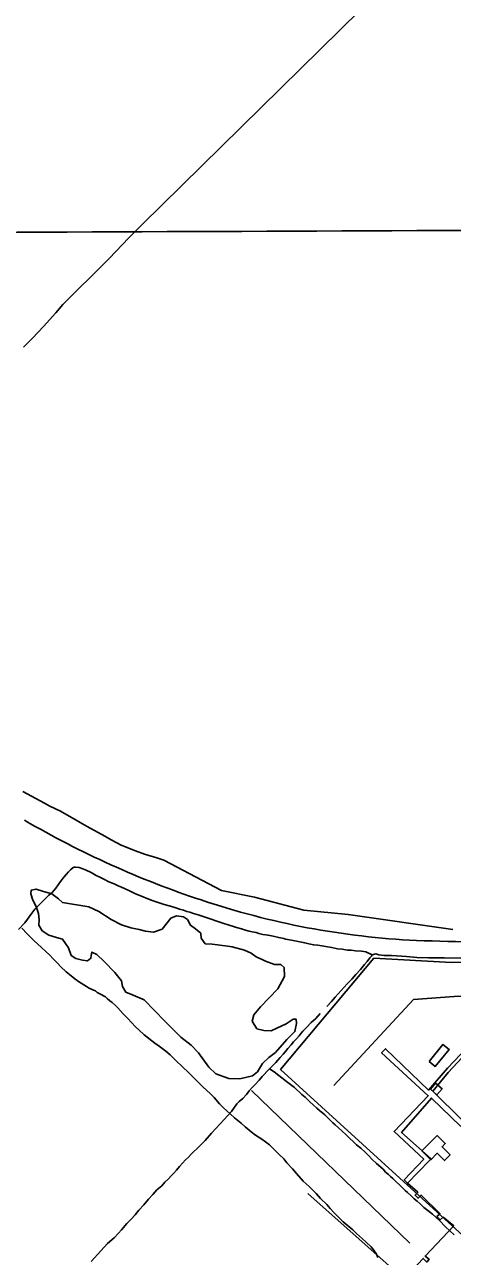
# Model space of a CAD drawing. Extents: x 3355677 to 3393573, y 612928 to 638357.
# Drawn here: x 3387126 to 3388535, y 621070 to 625128 of the extents above; entities that cross this region are included whole.
import ezdxf

# ---------------------------------------------------------------- set-up
doc = ezdxf.new("R2010")
doc.units = 0
for name, color, linetype in [('V-BLDG-OTLN', 7, 'Continuous'), ('V-GRID-MAJR', 7, 'Continuous'), ('V-ROAD-CNTR', 7, 'Continuous'), ('V-SITE-OTLN', 7, 'Continuous'), ('V-SITE-VEGE', 7, 'Continuous'), ('V-TOPO-SHOR', 7, 'Continuous'), ('V-UTIL-LINE', 7, 'Continuous')]:
    doc.layers.add(name, color=color, linetype=linetype)

msp = doc.modelspace()

# ---------------------------------------------------------------- linework, layer by layer
at = {"layer": 'V-BLDG-OTLN'}
for points in [[(3388458.5351915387, 621712.9347673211), (3388503.694009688, 621768.7191897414), (3388524.0209362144, 621752.2640587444), (3388478.862118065, 621696.479636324)], [(3388479.7864000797, 621641.2119384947), (3388501.0376086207, 621622.6171310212), (3388483.759247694, 621602.8704328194), (3388462.508039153, 621621.4652402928)], [(3388445.2531862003, 621428.6998530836), (3388485.099202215, 621468.5458690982), (3388511.663212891, 621441.9818584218), (3388501.0376086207, 621431.3562541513), (3388527.601619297, 621404.792243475), (3388509.0068118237, 621386.1974360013), (3388485.0992022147, 621410.10504561), (3388463.8479936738, 621388.853837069), (3388434.6275819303, 621418.074248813)]]:
    msp.add_lwpolyline(points, close=True, dxfattribs=at)
at = {"layer": 'V-GRID-MAJR'}
msp.add_spline([(3359794.3370000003, 624373.309), (3365058.395, 624385.176), (3370322.451, 624397.809), (3375586.505, 624411.208), (3380850.557, 624425.373), (3386114.607, 624440.303), (3391378.654, 624455.998), (3391378.6550000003, 624455.998)], degree=3, dxfattribs=at)
at = {"layer": 'V-ROAD-CNTR'}
for centre, radius, start, end in [((3388678.1937888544, 625171.3182954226), 3083.542008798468, 239.77764885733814, 251.64846830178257), ((3388542.9080338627, 624729.7350900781), 2621.8438573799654, 251.4162611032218, 267.233458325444), ((3388872.0271624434, 637118.7109685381), 15014.679849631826, 268.2609225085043, 269.8422919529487)]:
    msp.add_arc(centre, radius, start, end, dxfattribs=at)
at = {"layer": 'V-SITE-OTLN'}
msp.add_lwpolyline([(3388570.136, 621137.681), (3387969.1010000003, 621686.339), (3388276.68, 622052.97), (3388531.6520000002, 622038.046), (3388820.549, 622039.3420000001), (3388946.56, 622043.678), (3389340.38, 621668.181), (3389142.656, 621528.9230000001), (3388585.68, 621153.65)], close=True, dxfattribs=at)
at = {"layer": 'V-SITE-VEGE'}
for p, q in [((3387191.451, 622563.649), (3387119.631, 622601.9400000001)), ((3387208.8510000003, 622553.534), (3387191.451, 622563.649)), ((3387243.6950000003, 622536.594), (3387208.8510000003, 622553.534)), ((3387295.907, 622507.349), (3387243.6950000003, 622536.594)), ((3387329.609, 622487.137), (3387295.907, 622507.349)), ((3387380.758, 622460.102), (3387329.609, 622487.137)), ((3387413.378, 622441), (3387380.758, 622460.102)), ((3387443.8540000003, 622425.2199999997), (3387413.378, 622440.9999999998)), ((3387490.725, 622405.9180000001), (3387443.8540000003, 622425.2199999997)), ((3387521.279, 622395.6179999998), (3387490.725, 622405.9180000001)), ((3387561.668, 622382.9859999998), (3387521.279, 622395.6179999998)), ((3387584.593, 622376.082), (3387561.668, 622382.986)), ((3387774.183, 622276.0579999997), (3387584.593, 622376.082)), ((3387882.96, 622253.796), (3387774.183, 622276.0579999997)), ((3388045.79, 622211.2919999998), (3387882.96, 622253.7959999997)), ((3388191.3850000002, 622196.796), (3388045.79, 622211.292)), ((3388536.6350000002, 622147.5650000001), (3388191.3850000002, 622196.796))]:
    msp.add_line(p, q, dxfattribs=at)
msp.add_lwpolyline([(3387949, 622032.354), (3387969.523, 622031.5970000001), (3387980.586, 622022.063), (3387981.776, 621992.361), (3387959.742, 621952.112), (3387902.748, 621892.615), (3387881.217, 621866.034), (3387875.903, 621845.698), (3387890.9390000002, 621820.0480000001), (3387913.574, 621814.652), (3387938.6550000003, 621813.726), (3387957.233, 621822.166), (3387987.463, 621837.022), (3388010.8510000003, 621852.128), (3388019.975, 621851.792), (3388021.751, 621838.0380000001), (3388016.182, 621810.867), (3387990.093, 621784.456), (3387952.012, 621742.511), (3387930.8200000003, 621725.044), (3387909.541, 621705.297), (3387892.571, 621678.546), (3387876.105, 621665.465), (3387834.642, 621655.588), (3387798.1580000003, 621656.931), (3387755.339, 621672.199), (3387733.292, 621693.5430000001), (3387698.491, 621740.455), (3387674.332, 621766.4400000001), (3387641.052, 621792.763), (3387608.026, 621825.9180000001), (3387588.1750000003, 621844.899), (3387520.011, 621915.854), (3387484.032, 621930.87), (3387459.284, 621940.907), (3387448.555, 621959.552), (3387444.668, 621977.947), (3387422.875, 622006.128), (3387387.651, 622041.6460000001), (3387363.409, 622065.354), (3387347.701, 622072.7760000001), (3387345, 622061.469), (3387344.664, 622052.355), (3387332.927, 622043.6630000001), (3387317.046, 622046.531), (3387294.416, 622051.927), (3387278.79, 622061.628), (3387270.594, 622087.0260000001), (3387251.078, 622115.122), (3387230.725, 622120.435), (3387205.895, 622128.1950000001), (3387183.597, 622142.705), (3387172.867, 622161.352), (3387173.541, 622179.5750000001), (3387172.015, 622200.165), (3387163.735, 622223.283), (3387153.09, 622244.21), (3387147.005, 622264.964), (3387147.427, 622276.357), (3387163.555, 622280.324), (3387188.3850000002, 622272.564), (3387215.4960000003, 622264.72), (3387237.711, 622247.933), (3387250.972, 622236.036), (3387337.199, 622221.4500000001), (3387370.899, 622206.52), (3387411.017, 622179.946), (3387444.633, 622162.736), (3387476.219, 622152.447), (3387503.414, 622146.881), (3387523.767, 622141.568), (3387551.0470000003, 622138.281), (3387578.828, 622148.662), (3387607.535, 622184.105), (3387626.112, 622192.547), (3387648.833, 622189.428), (3387662.1750000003, 622179.81), (3387672.9050000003, 622161.1630000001), (3387688.4450000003, 622149.185), (3387706.185, 622134.8420000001), (3387707.8740000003, 622118.811), (3387720.8850000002, 622100.08), (3387743.688, 622099.242), (3387786.843, 622093.086), (3387809.562, 622089.965), (3387850.268, 622079.34), (3387872.734, 622069.386), (3387888.2770000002, 622057.406), (3387910.741, 622047.452), (3387919.6950000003, 622042.56)], close=True, dxfattribs=at)
for points in [[(3387117.276, 622151.8), (3387134.6, 622132.9130000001), (3387157.509, 622110.1460000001), (3387168.677, 622100.153), (3387209.453, 622062.4010000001), (3387218.953, 622051.845), (3387234.041, 622036.295), (3387245.772, 622024.633), (3387262.537, 622007.4180000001)], [(3387262.537, 622007.4180000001), (3387274.258, 621998.542), (3387291.0100000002, 621984.667), (3387303.847, 621975.7930000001), (3387329.519, 621959.718), (3387336.775, 621955.284), (3387352.393, 621947.532), (3387355.737, 621946.428), (3387359.086, 621944.768), (3387365.228, 621939.775), (3387373.596, 621935.343), (3387392.562, 621925.93), (3387398.149, 621920.378), (3387407.085, 621912.608), (3387414.9, 621907.062), (3387424.958, 621896.508), (3387432.779, 621888.734), (3387450.662, 621869.2930000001), (3387466.8680000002, 621852.632), (3387477.481, 621841.524), (3387490.895, 621827.081), (3387502.0670000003, 621816.532), (3387519.3850000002, 621799.876), (3387554.555, 621773.246), (3387569.0670000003, 621763.264), (3387590.841, 621746.6190000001), (3387605.36, 621734.409), (3387627.15, 621712.1950000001), (3387643.9050000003, 621697.207), (3387668.485, 621673.887), (3387675.75, 621666.111), (3387713.74, 621628.35), (3387736.6410000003, 621607.253), (3387750.606, 621593.927), (3387767.936, 621573.371), (3387781.344, 621560.0430000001), (3387802.572, 621540.054), (3387817.092, 621526.732), (3387838.8710000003, 621508.974), (3387852.273, 621497.316), (3387872.376, 621480.666), (3387886.333, 621470.125), (3387907.538, 621456.821), (3387919.822, 621447.39), (3387932.106, 621437.4), (3387942.717, 621427.965), (3387956.125, 621415.194), (3387964.505, 621406.307), (3387979.589, 621391.8690000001), (3387990.2120000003, 621379.0920000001), (3388008.6520000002, 621359.095), (3388022.068, 621342.983)], [(3388022.068, 621342.983), (3388043.867, 621317.983), (3388063.415, 621300.7760000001), (3388086.879, 621277.451), (3388100.298, 621261.34), (3388120.966, 621241.349), (3388132.703, 621228.019), (3388145.557, 621214.131), (3388157.292, 621201.9130000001), (3388175.724, 621184.702), (3388206.997, 621158.059), (3388219.289, 621145.843), (3388238.835, 621128.635), (3388250.568, 621116.974), (3388267.325, 621101.428), (3388275.15, 621092.539), (3388284.667, 621077.53), (3388289.1520000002, 621066.96)]]:
    msp.add_lwpolyline(points, dxfattribs=at)
at = {"layer": 'V-TOPO-SHOR'}
for p, q in [((3388395.2748287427, 621114.1154812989), (3387872.8357064, 621616.9631365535)), ((3388356.091894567, 621012.892901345), (3388058.954643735, 621277.377707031))]:
    msp.add_line(p, q, dxfattribs=at)
for points in [[(3387513.323, 624469.509), (3388491.202237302, 625432.5325733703), (3389748.980558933, 626623.2293845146)], [(3387122.671, 624065.302), (3387151.773, 624095.671), (3387188.151, 624133.518), (3387229.048, 624178.345), (3387252.1920000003, 624205.868), (3387294.9590000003, 624248.876), (3387353.663, 624306.857), (3387403.2490000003, 624356.875), (3387427.35, 624382.105), (3387467.8200000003, 624424.158), (3387513.323, 624469.509)], [(3387105.738, 622146.926), (3387126.187, 622169.341), (3387149.731, 622201.48), (3387159.707, 622214.067), (3387171.077, 622225.751), (3387181.545, 622236.04), (3387196.106, 622250.534), (3387205.6580000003, 622260.348), (3387217.507, 622270.656), (3387229.326, 622283.267), (3387237.021, 622293.978), (3387244.7090000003, 622305.15), (3387256.0300000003, 622320.522), (3387262.84, 622328.456), (3387271.028, 622336.867), (3387277.395, 622343.411), (3387286.0500000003, 622351.367), (3387289.724, 622352.34), (3387293.4080000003, 622352.852), (3387305.416, 622351.631), (3387317.927, 622347.189), (3387329.056, 622342.729), (3387344.8340000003, 622335.5650000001), (3387361.5700000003, 622325.644), (3387371.3140000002, 622321.165), (3387386.65, 622312.613), (3387403.822, 622304.544), (3387420.522, 622297.392), (3387433.975, 622291.58), (3387445.11, 622286.657), (3387469.698, 622275.9230000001), (3387491.532, 622264.229), (3387511.465, 622256.66), (3387531.404, 622248.629), (3387549.943, 622241.963), (3387586.076, 622230.003), (3387606.906, 622224.289), (3387624.0500000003, 622218.528), (3387636.561, 622214.086), (3387649.06, 622210.5650000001), (3387660.643, 622206.572), (3387670.363, 622203.938), (3387682.416, 622199.488), (3387698.1550000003, 622195.09), (3387714.363, 622190.237), (3387727.795, 622185.809), (3387737.521, 622182.712), (3387759.306, 622174.707), (3387772.741, 622170.277), (3387779.227, 622168.059), (3387799.602, 622161.878), (3387814.426, 622157.008), (3387824.148, 622154.372), (3387839.893, 622149.512), (3387853.788, 622145.091), (3387865.8200000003, 622142.025), (3387875.534, 622139.852), (3387888.481, 622137.259), (3387897.7490000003, 622134.158), (3387911.163, 622131.111), (3387927.805, 622128.109), (3387944.91, 622125.112), (3387962.957, 622120.746), (3387980.066, 622117.289)], [(3387980.066, 622117.289), (3387985.163, 622115.513), (3388004.578, 622112.087), (3388048.514, 622103), (3388061.9220000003, 622100.416), (3388078.1180000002, 622096.483), (3388091.508, 622095.281), (3388111.838, 622092.33), (3388123.397, 622090.182), (3388138.19, 622087.616), (3388156.2290000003, 622083.71), (3388172.392, 622082.084), (3388189.49, 622079.5480000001), (3388201.492, 622078.789), (3388215.809, 622077.138), (3388236.123, 622075.569), (3388243.519, 622074.287), (3388249.525, 622073.4450000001), (3388271.328, 622064.057)], [(3388121.915, 621893.701), (3388137.367, 621910.513), (3388148.7060000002, 621924.503), (3388168.244, 621945.982), (3388188.233, 621968.389), (3388204.164, 621983.8250000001), (3388216.8680000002, 621999.216), (3388232.787, 622015.573), (3388245.472, 622032.346), (3388254.1010000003, 622042.15), (3388263.622, 622054.27), (3388268.156, 622059.865), (3388271.328, 622064.057), (3388282.818, 622066.982), (3388293.006, 622063.892), (3388310.56, 622061.823), (3388334.0810000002, 622061.682), (3388383.475, 622058.202), (3388418.098, 622055.444), (3388456.396, 622054.118), (3388508.509, 622053.903), (3388563.4, 622053.264)], [(3388144.383730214, 621633.0949028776), (3388406.7052101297, 621916.1259733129), (3388541.317548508, 621926.4807685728), (3389055.605713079, 621933.3839654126), (3389090.121697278, 621940.2871622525), (3389207.4760435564, 621919.5775717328), (3389276.5080119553, 621905.7711780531), (3389373.1527677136, 621926.4807685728), (3389480.152318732, 621943.7387606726)], [(3387345.657, 621053.115), (3387377.553, 621088.542), (3387399.132, 621113.036), (3387420.792, 621131.644), (3387434.978, 621146.553), (3387445.286, 621158.139), (3387462.34, 621178.648), (3387476.541, 621192.574), (3387489.742, 621207.799), (3387501.973, 621222.354), (3387518.4080000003, 621240.235), (3387533.85, 621259.087), (3387548.032, 621274.322), (3387561.889, 621289.555), (3387577.728, 621303.178), (3387587.387, 621314.43), (3387599.015, 621325.053), (3387610.306, 621336.6510000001), (3387616.751, 621343.606), (3387625.764, 621354.194), (3387636.389, 621366.439), (3387646.3710000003, 621378.02), (3387656.369, 621388.2930000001), (3387665.7290000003, 621397.579), (3387674.758, 621406.858), (3387683.794, 621415.81), (3387692.83, 621424.764), (3387699.607, 621431.395), (3387720.576, 621452.611), (3387741.183, 621476.437), (3387770.5330000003, 621506.596), (3387807.5810000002, 621547.978), (3387825.231, 621572.7440000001), (3387832.643, 621581.02), (3387844.607, 621590.9940000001), (3387856.526, 621604.238), (3387866.177, 621616.1410000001), (3387876.159, 621627.725), (3387885.198, 621636.349), (3387898.076, 621651.24), (3387908.386, 621662.828), (3387913.862, 621668.787), (3387924.825, 621680.383), (3387932.892, 621688.3420000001), (3387942.573, 621697.957), (3387947.734, 621703.259), (3387953.217, 621708.893), (3387959.973, 621717.161), (3387968.032, 621725.775), (3387978.022, 621736.701), (3387985.1040000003, 621744.975), (3387993.468, 621755.225), (3388003.45, 621766.807), (3388011.49, 621776.727), (3388021.489, 621787.002), (3388030.178, 621797.256), (3388037.252, 621806.183), (3388042.737, 621811.818), (3388054.335, 621824.728), (3388069.49, 621840.633), (3388077.893, 621847.9400000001), (3388085.001, 621854.25), (3388099.167, 621870.796)], [(3387932.892, 621688.3420000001), (3387948.404, 621678.087), (3387988.733, 621646.257), (3388014.8310000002, 621626.99), (3388038.688, 621604.095), (3388049.933, 621594.762), (3388065.842, 621579.281), (3388076.7600000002, 621569.947), (3388089.009, 621558.9940000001), (3388097.625, 621550.607), (3388102.594, 621546.096), (3388107.216, 621542.889), (3388114.497, 621536.446), (3388125.097, 621526.451), (3388132.39, 621519.357), (3388141.663, 621510.653), (3388149.284, 621503.561), (3388159.8740000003, 621494.2220000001), (3388172.131, 621482.6140000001), (3388183.717, 621472.306), (3388196.984, 621458.751), (3388207.916, 621448.435), (3388219.502, 621438.125), (3388233.059, 621427.191), (3388248.286, 621413.662), (3388258.242, 621403.006), (3388271.173, 621390.1), (3388285.427, 621375.903), (3388306.611, 621357.223), (3388314.918, 621347.524), (3388324.1750000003, 621340.128), (3388331.4620000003, 621333.36), (3388338.7490000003, 621326.589), (3388348.36, 621317.238), (3388361.93, 621305.321), (3388371.877, 621295.318), (3388379.5100000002, 621287.245), (3388386.795, 621280.476), (3388398.0500000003, 621270.49), (3388409.304, 621260.506), (3388418.907, 621251.806), (3388429.16, 621243.442), (3388441.093, 621231.504), (3388454.637, 621221.549), (3388469.19, 621209.6460000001), (3388492.365, 621188.705), (3388512.595, 621168.049), (3388541.406, 621141.6240000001)]]:
    msp.add_lwpolyline(points, dxfattribs=at)
at = {"layer": 'V-UTIL-LINE'}
for p, q in [((3388521.66, 621676.66), (3388470.509, 621614.392)), ((3388375.946, 621323.03), (3388387.733, 621311.559))]:
    msp.add_line(p, q, dxfattribs=at)
for points in [[(3388646.8910000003, 621825.451), (3388518.7290000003, 621690.988), (3388456.773, 621618.31), (3388314.6720000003, 621754.58), (3388301.852, 621741.407), (3388455.6550000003, 621599.823), (3388343.0100000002, 621481.305), (3388440.702, 621390.956), (3388375.946, 621323.03)], [(3388470.509, 621614.392), (3388566.898, 621519.234), (3388591.947, 621538.731), (3388597.3540000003, 621543.593), (3388607.983, 621567), (3388672.0810000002, 621632.863), (3388734.185, 621694.596), (3388746.96, 621711.189), (3388645.062, 621809.008), (3388521.66, 621676.66)], [(3388228.611, 620887.279), (3388364.856, 620980.805), (3388371.5470000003, 620991.841), (3388438.986, 621063.908), (3388450.7800000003, 621051.754), (3388458.184, 621060.748), (3388445.04, 621071.517), (3388539.473, 621170.632), (3388504.19, 621199.5700000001), (3388494.724, 621191.233), (3388484.324, 621201.354), (3388494.4560000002, 621211.0700000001), (3388432.0470000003, 621272.481), (3388421.926, 621262.079), (3388412.2120000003, 621272.21), (3388421.6580000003, 621281.9180000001), (3388387.733, 621311.559), (3388459.921, 621386.427), (3388464.6350000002, 621391.963), (3388367.683, 621478.219), (3388466.028, 621591.754), (3388563.08, 621497.976)]]:
    msp.add_lwpolyline(points, dxfattribs=at)

doc.saveas('drawing.dxf')
